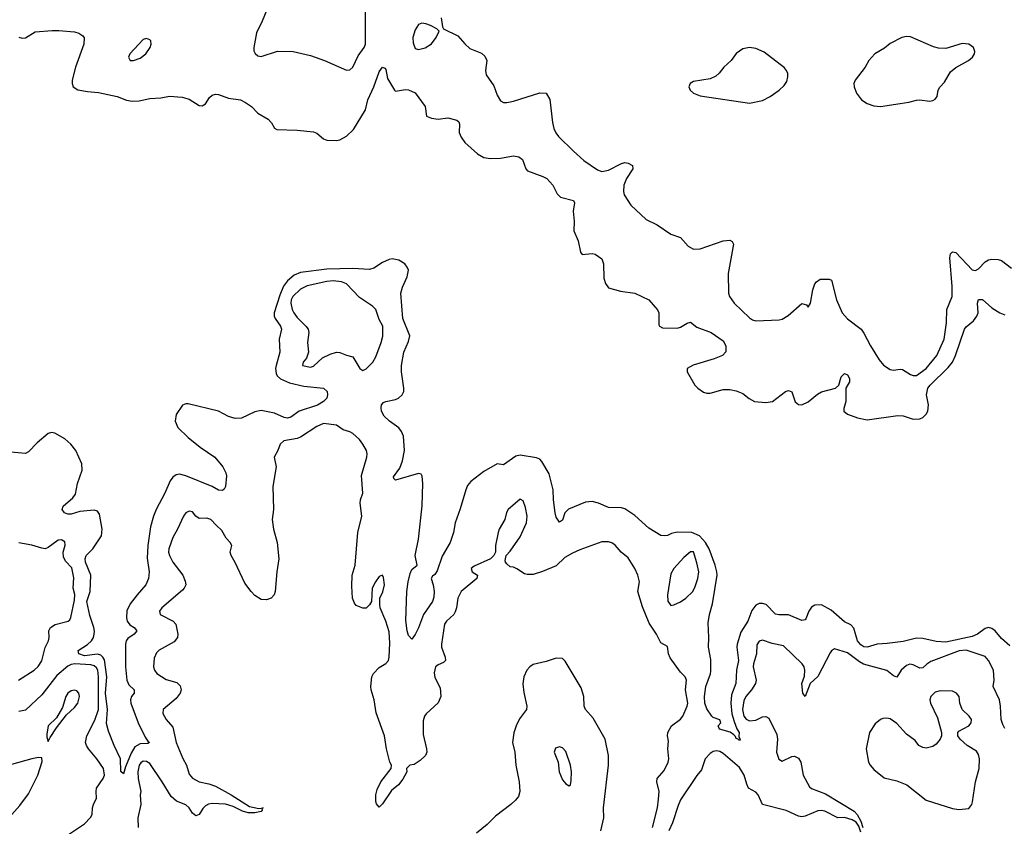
# Model space of a CAD drawing. Header units: inches. Extents: x 1384664 to 1536621, y 460766 to 646467.
# Tile 356 of 488: x 1423555 to 1429567, y 583778 to 588699. Entities that reach past the tile are written whole.
import ezdxf

# ---------------------------------------------------------------- set-up
doc = ezdxf.new("R2010")
doc.units = ezdxf.units.IN
doc.header["$MEASUREMENT"] = 0
doc.layers.add('B4528', color=7, linetype='Continuous')

msp = doc.modelspace()

# ---------------------------------------------------------------- linework, layer by layer
at = {"layer": 'B4528', "color": 5}
for points, elevation in [([(1425067.4, 588770), (1425036.5, 588690), (1425002, 588618), (1424985.3, 588530), (1424984.9, 588510), (1424991.9, 588491.9), (1425010, 588479.5), (1425030, 588474.9), (1425130, 588506.2), (1425224.4, 588504.4), (1425330, 588481.5), (1425416, 588450), (1425550, 588390.3), (1425570, 588392.4), (1425590, 588410.4), (1425621.3, 588478.7), (1425657.8, 588530), (1425666.3, 588550), (1425667, 588767)], 680), ([(1426127.7, 588710), (1426136, 588656), (1426143.5, 588643.5), (1426230, 588600.4), (1426272.3, 588552.3), (1426304.1, 588524.1), (1426374.7, 588494.7), (1426395.8, 588475.8), (1426406.4, 588450), (1426399.5, 588390), (1426403.4, 588363.4), (1426450, 588294.8), (1426470, 588238), (1426490, 588204.7), (1426510, 588194.8), (1426530, 588194), (1426570, 588202.4), (1426730, 588253.4), (1426770, 588251), (1426791.8, 588211.8), (1426808.2, 588071.8), (1426816.2, 588036.2), (1426828.3, 588008.3), (1426845.8, 587985.8), (1426936.3, 587896.3), (1426999.7, 587839.7), (1427082.2, 587782.2), (1427110, 587772.9), (1427150, 587781.6), (1427230, 587822), (1427250, 587827.6), (1427270, 587824.6), (1427296.4, 587810), (1427298.9, 587790), (1427259.2, 587730), (1427243.5, 587690), (1427241.1, 587650), (1427244.9, 587630), (1427287.3, 587567.3), (1427379.2, 587479.2), (1427447.1, 587447.1), (1427531, 587390), (1427590, 587370.5), (1427636.7, 587316.7), (1427670, 587299.1), (1427710, 587301.6), (1427850, 587350.4), (1427890, 587353), (1427904.9, 587344.9), (1427913, 587330), (1427880.3, 587150), (1427882.6, 587030), (1427888.7, 587010), (1427917, 586970), (1428010, 586880.2), (1428030, 586867.1), (1428050, 586861.3), (1428191.4, 586868.6), (1428210, 586872.2), (1428246.3, 586893.7), (1428330, 586967.7), (1428358.5, 586958.5), (1428370, 586944.7), (1428384, 586970), (1428396.9, 587050), (1428410, 587086.8), (1428419.6, 587100.4), (1428443.3, 587116.7), (1428496.8, 587116.8), (1428510.8, 587110), (1428541.3, 586990), (1428577.3, 586910), (1428610, 586874.9), (1428691.8, 586811.8), (1428710, 586787.3), (1428749.1, 586710), (1428803, 586623), (1428830, 586590.3), (1428870, 586564.2), (1428890, 586560.3), (1428930, 586567.2), (1428944.6, 586564.6), (1428993.7, 586533.7), (1429010, 586527.6), (1429030, 586529.2), (1429089.8, 586570), (1429155.6, 586650), (1429198.5, 586750), (1429214.1, 586850), (1429215.8, 586930), (1429248.9, 587011.1), (1429249.2, 587070.8), (1429234, 587246), (1429237.4, 587270), (1429250, 587282.6), (1429270, 587278.3), (1429370, 587173.1), (1429390, 587168.1), (1429410, 587178.9), (1429450, 587222), (1429470, 587233.7), (1429490, 587238.7), (1429530, 587236.4), (1429548.9, 587228.9), (1429610, 587183.7)], 680), ([(1423550, 588592.7), (1423570, 588586.5), (1423590, 588588.9), (1423650, 588624), (1423752.8, 588632.8), (1423793.4, 588633.4), (1423890, 588624), (1423916.7, 588616.7), (1423941.1, 588601.1), (1423948.1, 588588.1), (1423946, 588550), (1423895.6, 588410), (1423874.7, 588330), (1423875.3, 588310), (1423882.6, 588290), (1423910, 588271.6), (1423970, 588260.2), (1424035.5, 588255.5), (1424150.2, 588230.2), (1424207.7, 588207.7), (1424242.3, 588202.3), (1424284.3, 588204.3), (1424350, 588217.7), (1424416.9, 588223.1), (1424470, 588232.9), (1424547.2, 588227.2), (1424590, 588214.4), (1424650, 588176.3), (1424670, 588173.4), (1424690, 588184.9), (1424715.1, 588224.9), (1424730, 588239.3), (1424750, 588244.9), (1424770, 588242), (1424830, 588221.2), (1424904, 588210), (1424934.8, 588194.8), (1424970, 588168.8), (1425010, 588128.7), (1425073, 588093), (1425092.2, 588070), (1425110, 588037.3), (1425124.7, 588030), (1425250, 588026), (1425350, 588015.6), (1425370, 588006.4), (1425410, 587973), (1425430, 587964.9), (1425490, 587961.6), (1425510, 587966.7), (1425550, 587988.9), (1425593.3, 588030), (1425666.7, 588150), (1425680.1, 588210), (1425716.7, 588290), (1425750, 588381.6), (1425770, 588410.4), (1425783.8, 588403.8), (1425790, 588396), (1425800.6, 588340.6), (1425842.6, 588270), (1425850, 588263.1), (1425910, 588272.9), (1425930, 588272), (1425970, 588253.4), (1426030.2, 588170.2), (1426039.1, 588110), (1426070, 588097.4), (1426110, 588092.7), (1426170, 588100.9), (1426225.1, 588085.1), (1426236.5, 588076.5), (1426241.2, 588061.2), (1426239.4, 588010), (1426250, 587982), (1426274, 587950), (1426350, 587881.1), (1426390, 587858.9), (1426430, 587851.8), (1426490, 587853.4), (1426570, 587868.9), (1426602.9, 587862.9), (1426625.5, 587845.5), (1426644.9, 587790), (1426656.5, 587776.5), (1426750, 587743.1), (1426772.7, 587730), (1426810, 587690.4), (1426837.3, 587637.3), (1426856.2, 587616.2), (1426935.8, 587595.8), (1426942, 587582), (1426933.8, 587530), (1426940.2, 587470), (1426937.6, 587410), (1426964.9, 587350), (1426979.8, 587279.8), (1426990, 587266.8), (1427050, 587272.7), (1427068.3, 587268.3), (1427110, 587241), (1427119.3, 587210), (1427122, 587122), (1427131, 587090), (1427150, 587062.8), (1427222.6, 587042.6), (1427310, 587030.3), (1427395.5, 586990), (1427448.3, 586928.3), (1427457.3, 586910), (1427458, 586838), (1427462, 586830), (1427479.8, 586819.8), (1427570, 586818), (1427590, 586823), (1427630, 586848.2), (1427650, 586853.4), (1427690, 586823.8), (1427777.3, 586790), (1427850, 586738.8), (1427866.8, 586710), (1427866.4, 586673.6), (1427846, 586650), (1427796, 586630), (1427667.9, 586592.1), (1427630.7, 586570), (1427630.4, 586550), (1427677.4, 586470), (1427695.8, 586450), (1427730, 586426.5), (1427750, 586419.6), (1427770, 586420.3), (1427850, 586443.1), (1427890, 586442.4), (1427930, 586434.4), (1427970, 586419.3), (1428008.2, 586388.2), (1428042, 586370), (1428110, 586363.7), (1428151.1, 586370), (1428230, 586430.2), (1428250, 586436.9), (1428270, 586428), (1428290, 586367.7), (1428310, 586351.3), (1428330, 586348.6), (1428370, 586367), (1428425.7, 586414.3), (1428450, 586427.8), (1428535.1, 586450), (1428556.3, 586470), (1428570, 586519.3), (1428590, 586540.9), (1428610, 586532.2), (1428621.5, 586510), (1428621.2, 586490), (1428598.9, 586450), (1428598.5, 586370), (1428587.4, 586327.4), (1428587, 586310), (1428610, 586291.7), (1428670.9, 586270.9), (1428730, 586258), (1428915.6, 586284.4), (1428950, 586281.7), (1429010, 586260.8), (1429050, 586263.8), (1429070, 586272.1), (1429090, 586291.3), (1429099.6, 586310), (1429103.1, 586350), (1429092.2, 586410), (1429099.9, 586450), (1429114.4, 586470), (1429223.2, 586576.8), (1429250.4, 586610), (1429269.4, 586650), (1429323.4, 586810), (1429334.5, 586825.5), (1429379, 586861), (1429399.5, 586890), (1429406.9, 586910), (1429403.6, 586970), (1429410, 586992.6), (1429432.5, 586992.5), (1429490, 586940.6), (1429538.9, 586910), (1429570, 586899.2)], 660), ([(1429599.5, 584879.5), (1429550, 584922.7), (1429510, 584970.6), (1429490, 584984.5), (1429470, 584989.9), (1429450, 584985), (1429402, 584950), (1429370, 584935.7), (1429210, 584900.2), (1429150, 584904.5), (1429070, 584922.7), (1429030, 584925.8), (1428950, 584905.3), (1428852.2, 584892.2), (1428790.3, 584889.7), (1428730.3, 584869.7), (1428710, 584873.3), (1428690, 584885.1), (1428670.9, 584910), (1428647.3, 584987.3), (1428630, 585006.9), (1428590, 585025.7), (1428510, 585095.7), (1428450, 585128), (1428410, 585126.1), (1428390, 585114.7), (1428373.5, 585090), (1428355.5, 585044.5), (1428350, 585037.3), (1428330, 585032.8), (1428250, 585068.9), (1428190, 585067.9), (1428170, 585072.9), (1428112.8, 585130), (1428090, 585137.6), (1428070, 585136.7), (1428050, 585126.6), (1428025.1, 585094.9), (1428000.5, 585030), (1427957.7, 584962.3), (1427935.5, 584890), (1427933.9, 584870), (1427943.4, 584790), (1427930.7, 584730), (1427926.9, 584650), (1427900.4, 584579.6), (1427896.1, 584530), (1427904, 584464), (1427916.4, 584416.4), (1427933.4, 584373.4), (1427948.8, 584350), (1427946.4, 584326.4), (1427953.4, 584306.6), (1427950, 584299), (1427946.7, 584306.7), (1427930, 584312.7), (1427925.7, 584325.7), (1427915.6, 584335.6), (1427892.2, 584352.2), (1427828.7, 584370), (1427819.5, 584390), (1427836, 584410), (1427830, 584428), (1427790, 584440.9), (1427780.9, 584450), (1427750, 584493.6), (1427737.5, 584530), (1427735.8, 584570), (1427744.3, 584630), (1427772.7, 584707.3), (1427775.1, 584724.9), (1427775.3, 584795.3), (1427760.3, 584870), (1427763.5, 584930), (1427758.2, 585018.2), (1427767, 585070), (1427785, 585135), (1427813.3, 585310), (1427812.3, 585330), (1427800.5, 585370), (1427764.3, 585470), (1427742.9, 585510), (1427704.8, 585550), (1427659.6, 585570), (1427568.5, 585571.5), (1427535.5, 585564.5), (1427510, 585553), (1427490, 585549.6), (1427470, 585552.8), (1427397, 585597), (1427310, 585673.1), (1427250, 585714), (1427230, 585719.8), (1427150, 585723.5), (1427089.6, 585750), (1427050, 585759.9), (1427010, 585754.7), (1426906.7, 585713.3), (1426884, 585690), (1426870, 585645.1), (1426850, 585633.3), (1426830, 585663.7), (1426824.1, 585690), (1426813.4, 585770), (1426812.5, 585830), (1426788.6, 585928.6), (1426743.4, 586003.4), (1426730, 586018.5), (1426710, 586026.6), (1426610, 586041.6), (1426584.9, 586035.1), (1426510, 585982.7), (1426470, 585989.7), (1426390, 585942.4), (1426310, 585880.9), (1426290, 585857.7), (1426278.2, 585830), (1426245.4, 585714.6), (1426214, 585630), (1426203.5, 585570), (1426183.3, 585510), (1426134, 585426), (1426104.1, 585335.9), (1426090, 585313.3), (1426076.1, 585303.9), (1426067.4, 585290), (1426080.6, 585250), (1426086.5, 585210), (1426084.2, 585175.8), (1426076.3, 585150), (1426019.8, 585070), (1425990, 584987.8), (1425970, 584947), (1425950, 584919.3), (1425930, 584942.7), (1425920.3, 584970), (1425913.4, 585033.4), (1425918.6, 585210), (1425926, 585270), (1425938.9, 585321.1), (1425950, 585343.7), (1425981.2, 585370), (1425970.7, 585430.7), (1425989.9, 585530.1), (1426012.8, 585732.8), (1426016.4, 585870), (1426013, 585913), (1426005.6, 585925.6), (1425990, 585929.3), (1425850, 585889.7), (1425839, 585899), (1425837, 585910), (1425877, 585963), (1425893.2, 586006.8), (1425904.2, 586070), (1425897.7, 586157.7), (1425887.3, 586187.3), (1425869.9, 586209.9), (1425812.8, 586250), (1425780.7, 586280.7), (1425764.5, 586310), (1425761.4, 586330), (1425764.4, 586350), (1425776.3, 586363.7), (1425789.8, 586370.2), (1425850, 586381), (1425868, 586390), (1425889.8, 586410), (1425899.8, 586430), (1425901.5, 586450), (1425887.3, 586550), (1425887.3, 586590), (1425901.1, 586670), (1425930, 586734.9), (1425937.2, 586770), (1425895, 586875), (1425882.9, 587030), (1425892.7, 587067.3), (1425921.8, 587130), (1425928.7, 587170), (1425921.4, 587190), (1425905.7, 587210), (1425870, 587232.8), (1425830, 587239.4), (1425810, 587236.2), (1425770, 587217.2), (1425717.4, 587182.6), (1425690, 587175.5), (1425590, 587180.9), (1425430, 587177.7), (1425270, 587157.6), (1425230, 587140.6), (1425190, 587105.2), (1425166.5, 587073.5), (1425142.5, 587017.5), (1425109.7, 586910), (1425109.7, 586890), (1425115.6, 586875.6), (1425146.6, 586830), (1425153.6, 586810), (1425138.9, 586750), (1425144.2, 586670), (1425120.1, 586590), (1425117.1, 586570), (1425120.7, 586540.7), (1425126.9, 586526.9), (1425147.3, 586507.3), (1425203, 586483), (1425290, 586462.7), (1425410.7, 586450), (1425432.4, 586430), (1425435.3, 586410), (1425430.4, 586390), (1425410.4, 586370), (1425372.6, 586347.4), (1425262, 586310), (1425210, 586273.3), (1425190, 586268.1), (1425170, 586271), (1425110, 586298.2), (1425030, 586314.7), (1424990, 586306.5), (1424910, 586266.9), (1424870, 586265), (1424830, 586278.7), (1424769.7, 586310), (1424583.8, 586356.2), (1424570, 586355.3), (1424550, 586346.3), (1424510.2, 586290), (1424503.5, 586250), (1424521.2, 586210), (1424583.5, 586150), (1424656.2, 586090), (1424746.5, 586030), (1424795.8, 585970), (1424813.7, 585933.7), (1424817, 585917), (1424810.8, 585850), (1424804.4, 585835.6), (1424794, 585826), (1424770, 585827.6), (1424730, 585851.9), (1424570, 585916.8), (1424530, 585925.6), (1424510, 585921.7), (1424491.1, 585908.9), (1424473.8, 585886.2), (1424442.4, 585810), (1424388.9, 585711.1), (1424371.8, 585670), (1424354.8, 585605.2), (1424337.4, 585490), (1424332.9, 585412.9), (1424346.1, 585330), (1424341.8, 585290), (1424326, 585250), (1424272.1, 585190), (1424230, 585134.6), (1424210, 585093.3), (1424206.7, 585050), (1424211.7, 585030), (1424227.8, 585007.8), (1424253.4, 584990), (1424270.3, 584970), (1424253.8, 584950), (1424215.5, 584924.5), (1424205.3, 584910), (1424202, 584890), (1424201.8, 584750), (1424210.1, 584670.1), (1424221.6, 584641.6), (1424254.2, 584610), (1424253.8, 584590), (1424238, 584570), (1424231, 584550), (1424234.8, 584530), (1424278.4, 584410), (1424321.9, 584321.9), (1424337.3, 584297.3), (1424347.7, 584290), (1424337.7, 584282.3), (1424290, 584281.1), (1424258.4, 584261.6), (1424235.6, 584224.4), (1424200.4, 584139.6), (1424190, 584097.2), (1424171.9, 584111.9), (1424170.8, 584190), (1424131.8, 584270), (1424097.4, 584357.4), (1424085.5, 584405.5), (1424091.5, 584490), (1424079.8, 584590), (1424087.2, 584690), (1424072.5, 584792.5), (1424063.4, 584810), (1424050, 584822.6), (1424030, 584827.3), (1423950, 584816.9), (1423915.4, 584830), (1423911.3, 584850), (1423970, 584887), (1423993.5, 584910), (1424005.4, 584930), (1424009.8, 584950.2), (1424011.6, 584968.4), (1424007, 584990), (1423982.9, 585062.9), (1423964.4, 585150), (1423986.5, 585210), (1423989.6, 585309.6), (1423957, 585390), (1423954.5, 585410), (1423961.1, 585430), (1424001.2, 585470), (1424054.8, 585550), (1424058.4, 585590), (1424042.1, 585682.1), (1424030, 585700.3), (1424010, 585705.7), (1423922.5, 585697.5), (1423870, 585683.1), (1423850, 585683.1), (1423829.4, 585690), (1423814, 585710), (1423820.5, 585730), (1423878.8, 585781.2), (1423895.2, 585804.8), (1423909, 585870), (1423937.6, 585950), (1423934.3, 585990), (1423897.9, 586070), (1423868, 586110), (1423830, 586142.3), (1423770, 586177), (1423750, 586179.5), (1423730, 586174.1), (1423662.8, 586117.2), (1423610, 586062.2), (1423590, 586052.7), (1423500.8, 586060.8)], 660), ([(1427419, 583770), (1427449.3, 583890), (1427456.3, 583943.7), (1427458.6, 583990), (1427444.8, 584050), (1427448.2, 584070), (1427490, 584118.4), (1427515.1, 584170), (1427517.8, 584190), (1427512.5, 584250), (1427517.1, 584297.1), (1427509.6, 584330), (1427511.6, 584350), (1427535.6, 584390), (1427590, 584431.6), (1427604.5, 584450), (1427631.4, 584510), (1427634, 584530), (1427619.8, 584610), (1427626.9, 584670), (1427617.6, 584690), (1427590, 584718.4), (1427526.6, 584806.6), (1427516.8, 584830), (1427510, 584875.3), (1427470, 584897.2), (1427443, 584950), (1427397.7, 585017.7), (1427357.3, 585117.3), (1427328.2, 585210), (1427339.6, 585270), (1427329.7, 585310), (1427311.5, 585350), (1427270, 585415.6), (1427227.3, 585450), (1427190, 585494), (1427170, 585507.3), (1427150, 585512.6), (1427110, 585512.4), (1426975.4, 585464.6), (1426930, 585444.7), (1426883, 585417), (1426830, 585366), (1426747.7, 585332.3), (1426690, 585314.2), (1426653.2, 585313.2), (1426637.8, 585317.8), (1426590, 585349.5), (1426570, 585359.3), (1426550, 585361.2), (1426530, 585379), (1426521.2, 585390), (1426520.2, 585400.2), (1426525.2, 585430), (1426550, 585456.3), (1426610, 585544.4), (1426649.7, 585630), (1426652.6, 585670), (1426643.3, 585723.3), (1426630, 585764), (1426610, 585774), (1426538, 585710), (1426527.7, 585692.3), (1426517, 585650), (1426483.1, 585590), (1426476.4, 585570), (1426460.5, 585490), (1426460.7, 585450), (1426451, 585430), (1426430.4, 585409.6), (1426330, 585365.2), (1426311, 585350), (1426318, 585330), (1426350.7, 585310), (1426346.4, 585290), (1426250.9, 585210), (1426229.3, 585170), (1426222, 585110), (1426214.6, 585085.4), (1426204.9, 585070), (1426160.9, 585030), (1426149.1, 585010), (1426130.2, 584890), (1426131.4, 584870), (1426153.4, 584810), (1426154.9, 584790), (1426142.3, 584777.7), (1426110, 584763.1), (1426093.7, 584750), (1426085.6, 584714.4), (1426090, 584686.4), (1426122.4, 584622.4), (1426126.7, 584570), (1426109.5, 584530.5), (1426036.8, 584463.2), (1426027.2, 584450), (1426018, 584422), (1426018.7, 584338.7), (1426039.6, 584250), (1426040.9, 584230), (1426033.4, 584210), (1426000.8, 584179.2), (1425964.2, 584155.8), (1425938, 584150), (1425916, 584130), (1425918.4, 584110), (1425895.1, 584064.9), (1425867.1, 584030), (1425824.8, 583995.2), (1425770, 583914), (1425750, 583894), (1425734.1, 583914.1), (1425728.6, 583930), (1425729.2, 583970), (1425737.1, 584002.9), (1425760.3, 584050), (1425824.2, 584130), (1425825.6, 584150), (1425815.8, 584170), (1425793.8, 584250), (1425782.6, 584330), (1425732.1, 584470), (1425719.1, 584550), (1425700.2, 584610), (1425698.2, 584630), (1425705.3, 584690), (1425714.5, 584710), (1425750, 584746.5), (1425790, 584770.3), (1425806.2, 584790), (1425811.8, 584810), (1425814.2, 584894.2), (1425810, 584964), (1425789.8, 585029.8), (1425757, 585110), (1425754.5, 585130), (1425754.5, 585170), (1425772.3, 585207.7), (1425782, 585250), (1425775.6, 585295.6), (1425770, 585309), (1425750, 585302.7), (1425727, 585270), (1425707, 585230), (1425702.8, 585150), (1425690, 585128), (1425670, 585108.7), (1425650, 585108), (1425610, 585125.2), (1425599.1, 585139.1), (1425586.9, 585170), (1425582.9, 585242.9), (1425584.8, 585310), (1425603.7, 585370), (1425619.8, 585570), (1425644.6, 585670), (1425634.7, 585750), (1425636.9, 585770), (1425650.7, 585809.3), (1425642.2, 585917.8), (1425675.6, 586030), (1425677.3, 586050), (1425673.5, 586070), (1425651, 586110), (1425630, 586138.3), (1425590, 586174), (1425570, 586184.8), (1425530, 586196.4), (1425490, 586225), (1425410, 586234.8), (1425370, 586217.2), (1425270, 586151.4), (1425250, 586143.7), (1425167.3, 586130), (1425146, 586110), (1425130.3, 586069.7), (1425108.2, 586030), (1425120.4, 585970), (1425100.3, 585850), (1425105.5, 585710), (1425097.7, 585650), (1425104.9, 585590), (1425127.8, 585510), (1425138.4, 585410), (1425125.2, 585330), (1425115.5, 585210), (1425108.8, 585190), (1425090.2, 585169.8), (1425061.5, 585158.5), (1425030, 585161.4), (1424990, 585185.3), (1424968, 585210), (1424930, 585261.6), (1424870, 585387.8), (1424845.4, 585430), (1424840.4, 585450), (1424849.8, 585490), (1424840.9, 585510), (1424816.1, 585536.1), (1424790, 585583), (1424754.2, 585614.2), (1424723, 585650), (1424698, 585658), (1424650, 585655.4), (1424630, 585669.6), (1424610, 585695.6), (1424590, 585700.4), (1424570, 585690.8), (1424555.6, 585670), (1424519.2, 585590), (1424490, 585540.7), (1424466.5, 585470), (1424464.3, 585450), (1424469.4, 585430), (1424490.2, 585390), (1424551.3, 585310), (1424566.4, 585273.6), (1424568.7, 585250), (1424560.4, 585230), (1424550, 585218.4), (1424423.8, 585110), (1424408.7, 585090), (1424412.4, 585070), (1424492.8, 585030), (1424507.7, 585010), (1424521.6, 584950), (1424519.3, 584930), (1424497.6, 584902.4), (1424407.1, 584852.9), (1424390, 584835.1), (1424376, 584804), (1424371.8, 584750), (1424377.6, 584730), (1424392.4, 584710), (1424450, 584674.4), (1424514.2, 584654.2), (1424534.2, 584634.2), (1424541.1, 584610), (1424535.4, 584590), (1424510, 584557.4), (1424430.4, 584490), (1424430, 584466), (1424448.7, 584430), (1424490, 584382), (1424510.2, 584290), (1424550.6, 584190.6), (1424573, 584150), (1424590, 584095.3), (1424610, 584071), (1424650, 584048.8), (1424710, 584036.4), (1424750, 584022.7), (1424847.1, 583970), (1424958.2, 583898.2), (1425014.3, 583885.7), (1425042, 583890), (1425032.7, 583887.3), (1425035.6, 583875.6), (1425030, 583868.1), (1424990, 583860.2), (1424950, 583860.3), (1424914.6, 583870), (1424858, 583898), (1424811.9, 583911.9), (1424730, 583917.7), (1424707.6, 583912.4), (1424690, 583901.9), (1424673.1, 583886.9), (1424650, 583849.9), (1424630, 583842.5), (1424610, 583857.3), (1424590.5, 583890.5), (1424570, 583909.3), (1424511.7, 583931.7), (1424479.3, 583959.3), (1424425.1, 584050), (1424350, 584160.5), (1424330, 584173.2), (1424310, 584174.5), (1424295.3, 584164.7), (1424284.6, 584150), (1424276.9, 584110), (1424278, 584070), (1424294.4, 583990), (1424291, 583970), (1424294.3, 583910), (1424277.1, 583830), (1424278.6, 583770)], 680), ([(1423547.1, 584670), (1423643.5, 584730), (1423667.4, 584752.6), (1423690, 584786.5), (1423710.5, 584869.6), (1423731.9, 584910), (1423735.3, 584930), (1423732.8, 584970), (1423744.2, 584990), (1423771.6, 585008.4), (1423850.8, 585029.2), (1423861.7, 585038.3), (1423868.5, 585051.5), (1423890, 585158), (1423891.3, 585191.3), (1423881.5, 585230), (1423886, 585294), (1423874, 585354), (1423835.3, 585395.3), (1423822.5, 585422.5), (1423821.5, 585450), (1423833.6, 585493.6), (1423830, 585514), (1423810, 585524.7), (1423790, 585522.6), (1423730, 585478.7), (1423710, 585470.9), (1423690, 585474), (1423630, 585493.6), (1423550, 585506.6)], 680), ([(1429570, 584373.5), (1429558.1, 584398.1), (1429548, 584430), (1429544.4, 584510), (1429536.3, 584550), (1429499.3, 584630), (1429504.4, 584670), (1429500.9, 584730), (1429469.9, 584789.9), (1429450, 584814.5), (1429332.9, 584852.9), (1429291.4, 584848.6), (1429117.5, 584782.5), (1429092.7, 584767.3), (1429070, 584744), (1429050, 584741.7), (1429010, 584763.2), (1428990, 584766.6), (1428970, 584759.1), (1428937.6, 584730), (1428910, 584687.2), (1428890, 584696.1), (1428848.7, 584728.7), (1428707.8, 584767.8), (1428681.8, 584781.8), (1428610, 584836.1), (1428530, 584860.9), (1428511.9, 584848.1), (1428503.8, 584836.2), (1428429, 584691), (1428380.5, 584650), (1428350, 584569.3), (1428337.2, 584590), (1428329.8, 584650), (1428346.5, 584693.5), (1428349.2, 584730), (1428344.9, 584750), (1428331.6, 584770), (1428218.4, 584878.4), (1428150, 584893.8), (1428090, 584913.3), (1428070, 584906.6), (1428055.3, 584884.7), (1428053.4, 584830), (1428035.7, 584770), (1428034.1, 584750), (1428051.6, 584670), (1428046.7, 584650), (1428023.5, 584610), (1427989, 584570), (1427975.8, 584544.2), (1427968.8, 584490), (1427976.8, 584450), (1427990, 584430.8), (1428010, 584421), (1428050, 584425.1), (1428090, 584445.1), (1428110, 584447.2), (1428130, 584437.6), (1428177.4, 584337.4), (1428180.9, 584310), (1428176.6, 584230), (1428190, 584186.4), (1428210, 584176.1), (1428270, 584204.3), (1428285.9, 584205.9), (1428310, 584193.1), (1428324.6, 584170), (1428339.6, 584090), (1428378.3, 584018.3), (1428388.5, 584008.5), (1428475.3, 583975.3), (1428649.3, 583870), (1428669.2, 583850), (1428691.3, 583810), (1428702.8, 583770)], 680), ([(1427102.6, 583750), (1427121.7, 583830), (1427119.3, 583890), (1427149.7, 584150), (1427150.9, 584209.1), (1427129.7, 584310), (1427056.8, 584436.8), (1427009.8, 584490), (1427002.5, 584510), (1426999.3, 584570), (1426982.5, 584622.5), (1426886.2, 584786.2), (1426870, 584800.9), (1426830, 584804.2), (1426770, 584783.1), (1426690, 584764), (1426669.3, 584750.7), (1426651.7, 584730), (1426633.8, 584690), (1426627.8, 584647.8), (1426633.4, 584593.4), (1426651.4, 584510), (1426649, 584490), (1426607.1, 584432.9), (1426586, 584390), (1426572.1, 584347.9), (1426564.7, 584290), (1426577.5, 584230), (1426583.8, 584150), (1426605.4, 584050), (1426609.1, 583990.9), (1426600.2, 583959.8), (1426583.2, 583936.8), (1426553, 583910), (1426459.8, 583840.2), (1426410, 583788.9), (1426343.3, 583736.7)], 720), ([(1423852.5, 583727.5), (1423950, 583792.6), (1423988.3, 583831.7), (1423997.8, 583850), (1423999.5, 583890), (1424005.4, 583910), (1424024.7, 583950), (1424021.2, 583990), (1424024.1, 584010), (1424065.7, 584070), (1424072.2, 584090), (1424066.5, 584130), (1424025.8, 584190), (1423975.7, 584250), (1423962.5, 584270), (1423957.4, 584290), (1423964.9, 584330), (1424014.6, 584425.4), (1424036.6, 584490), (1424037.4, 584690), (1424031.8, 584730), (1424024.7, 584744.7), (1424010, 584757.7), (1423990, 584762.1), (1423891.4, 584768.6), (1423870, 584765.5), (1423850, 584755.5), (1423782.5, 584697.5), (1423690, 584579.1), (1423590, 584485.6), (1423550, 584478)], 680), ([(1423507.8, 583850), (1423556.3, 583903.7), (1423610, 583976.4), (1423666.3, 584090), (1423692.3, 584172.3), (1423690, 584195.3), (1423670, 584197), (1423630, 584189.7), (1423505.1, 584154.9)], 720), ([(1428690, 583742), (1428679.4, 583779.4), (1428662, 583802), (1428637.8, 583817.8), (1428591.6, 583831.6), (1428549.9, 583829.9), (1428470, 583870.9), (1428450, 583874.5), (1428427.9, 583872.1), (1428350, 583839.3), (1428330, 583835), (1428310, 583839.1), (1428234.9, 583874.9), (1428090.4, 583910.4), (1428064.2, 583970), (1428050, 583985.5), (1428005.4, 584010), (1427994, 584034), (1427979.1, 584090), (1427950, 584136.4), (1427850, 584222), (1427830, 584234.7), (1427810, 584238.6), (1427790, 584233.8), (1427770, 584221.2), (1427741, 584190), (1427717.9, 584122.1), (1427690, 584087.5), (1427590, 583939), (1427574.8, 583905.2), (1427541.5, 583798.5), (1427517.5, 583750)], 680)]:
    msp.add_lwpolyline(points, dxfattribs=dict(at, elevation=elevation))
for points, elevation in [([(1426010, 588678.3), (1425990, 588669.6), (1425970, 588636.2), (1425955.6, 588590), (1425957, 588557), (1425970, 588522.4), (1425990, 588517.4), (1426030, 588527.9), (1426070, 588552.4), (1426097.6, 588590), (1426115.3, 588630), (1426102.7, 588642.7), (1426063.8, 588663.8), (1426034.8, 588674.8)], 680), ([(1424330, 588583.7), (1424310, 588578), (1424228.2, 588490), (1424219.1, 588470), (1424230.7, 588450.7), (1424250.7, 588450.7), (1424290, 588464.2), (1424324.5, 588490), (1424351.8, 588530), (1424357, 588550), (1424355.1, 588570), (1424350, 588577.2)], 680), ([(1428970, 588596.9), (1428940.7, 588590), (1428870, 588554.3), (1428834.3, 588525.7), (1428777.1, 588490), (1428740.4, 588450), (1428717.6, 588410), (1428655.8, 588330), (1428648.5, 588310), (1428650.4, 588290), (1428663.7, 588250), (1428694.9, 588210), (1428730, 588187.4), (1428770, 588172.9), (1428810, 588170.3), (1428930, 588187.4), (1428984.4, 588195.6), (1429030, 588208.5), (1429050, 588210.3), (1429110, 588202.6), (1429130, 588205.7), (1429144.9, 588215.1), (1429156.9, 588230), (1429162.7, 588270), (1429172.1, 588287.9), (1429201.3, 588318.7), (1429238.9, 588381.1), (1429270, 588406.8), (1429348.7, 588450), (1429373.3, 588470), (1429384.2, 588490), (1429385.7, 588505.7), (1429378.9, 588530), (1429349.8, 588549.8), (1429310, 588554.1), (1429210, 588522.7), (1429165.2, 588525.2), (1429133.7, 588533.7), (1428993.5, 588593.5)], 720), ([(1428010, 588529.6), (1427970, 588521.6), (1427930, 588491.8), (1427898.4, 588450), (1427854, 588410), (1427826.2, 588373.8), (1427804.5, 588355.5), (1427770, 588338.3), (1427670, 588322.9), (1427648.2, 588310), (1427640.4, 588290), (1427648.8, 588270), (1427670, 588250.4), (1427710, 588233.8), (1428010, 588189.4), (1428090, 588206.2), (1428138, 588230), (1428192.6, 588270), (1428222.2, 588297.8), (1428238.2, 588321.8), (1428245.7, 588350), (1428245.4, 588370), (1428237.4, 588390), (1428224.8, 588404.8), (1428100.7, 588500.7), (1428050, 588524.2)], 720), ([(1425470, 587106.1), (1425430, 587102.5), (1425310, 587075.8), (1425270, 587054.8), (1425222.6, 587010), (1425212.8, 586990), (1425211, 586970), (1425219.4, 586930), (1425228.6, 586910), (1425250, 586881.2), (1425302.8, 586830), (1425315.5, 586810), (1425321.3, 586790), (1425313.4, 586730), (1425318, 586670), (1425306.4, 586633.6), (1425285.5, 586610), (1425282, 586590), (1425330, 586579.6), (1425350, 586584.9), (1425403.6, 586636.4), (1425450, 586659.2), (1425490.2, 586670.2), (1425510, 586668.9), (1425550, 586652.2), (1425590, 586642), (1425631.8, 586571.8), (1425650, 586559.3), (1425670, 586568.4), (1425710.8, 586609.2), (1425730, 586642), (1425763.1, 586730), (1425771.8, 586768.2), (1425771.9, 586830), (1425749.9, 586869.9), (1425729.7, 586930), (1425710, 586950.9), (1425630, 587003.9), (1425550, 587086.5), (1425520.6, 587100.6)], 680), ([(1427650, 585453), (1427610, 585416.8), (1427549.3, 585350), (1427530, 585318.4), (1427510.3, 585190.3), (1427512.2, 585152.2), (1427530, 585124.9), (1427550, 585128.2), (1427590, 585146.3), (1427622.4, 585170), (1427664, 585210), (1427679.7, 585240.3), (1427695.9, 585290), (1427700.9, 585330), (1427690, 585385.2), (1427670, 585451.5)], 680), ([(1423890, 584609.1), (1423870, 584605.2), (1423848.5, 584590), (1423837.3, 584570), (1423817.4, 584502.6), (1423802.7, 584477.3), (1423779.5, 584440.5), (1423729.5, 584390), (1423720.2, 584340.2), (1423721.2, 584321.2), (1423730, 584296), (1423740.4, 584319.6), (1423780.9, 584379.1), (1423841.2, 584458.8), (1423890, 584503), (1423909.9, 584530), (1423920.2, 584570), (1423916.5, 584590), (1423904, 584604)], 720), ([(1429175.4, 584604.6), (1429144.4, 584595.6), (1429118, 584570), (1429112.8, 584550), (1429116.3, 584530), (1429158.8, 584438.8), (1429183, 584350), (1429183.2, 584330), (1429175, 584310), (1429150, 584279.7), (1429130, 584264), (1429090, 584254.7), (1429070, 584258), (1429044.5, 584270), (1429022, 584302), (1428970, 584339.6), (1428910, 584405.4), (1428870, 584432.9), (1428850, 584437.7), (1428824.8, 584435.2), (1428810, 584429.6), (1428777.4, 584402.6), (1428744, 584350), (1428722.6, 584250), (1428738, 584170), (1428747, 584150), (1428770, 584123.7), (1428832.7, 584072.7), (1428910, 584055.2), (1428970.6, 584030.6), (1429090, 583936.5), (1429250, 583886.4), (1429290, 583880.3), (1429350, 583887.2), (1429368.6, 583910), (1429373.2, 583926.8), (1429390.8, 584050), (1429413.5, 584130), (1429415.3, 584190), (1429410, 584215.6), (1429397.1, 584237.1), (1429339.9, 584270), (1429296.5, 584310), (1429282.8, 584330), (1429283.9, 584350), (1429290, 584357.7), (1429350, 584390.2), (1429363.7, 584410), (1429365.8, 584430), (1429352.3, 584450), (1429310, 584491.1), (1429294.3, 584530), (1429291.3, 584570), (1429275.1, 584590), (1429250, 584601.4)], 720), ([(1426850, 584262.7), (1426826.2, 584253.8), (1426819.1, 584230), (1426842, 584170), (1426848.5, 584110), (1426870, 584060.7), (1426890, 584036.3), (1426910, 584024.9), (1426917.2, 584030), (1426923.2, 584056.8), (1426924.5, 584110), (1426917.6, 584150), (1426890, 584233.2), (1426870, 584257)], 740)]:
    msp.add_lwpolyline(points, close=True, dxfattribs=dict(at, elevation=elevation))

doc.saveas('drawing.dxf')
